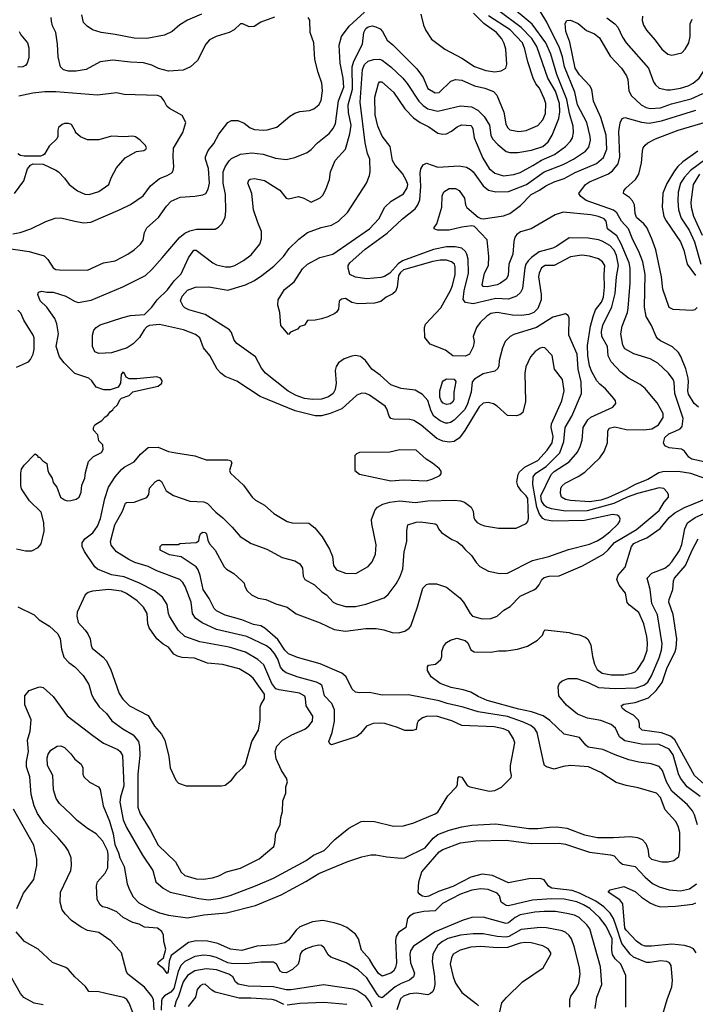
# Model space of a CAD drawing. Extents: x 997026 to 1115308, y 536381 to 619039.
# Tile 423 of 484: x 1080419 to 1085761, y 554958 to 562737. Entities that reach past the tile are written whole.
import ezdxf

# ---------------------------------------------------------------- set-up
doc = ezdxf.new("R2010")
doc.units = 0

msp = doc.modelspace()

# ---------------------------------------------------------------- linework, layer by layer
at = {"layer": '0CON20XD'}
for points in [[(1082268.8, 557958.8), (1082175, 557994.4), (1082045, 558033.5), (1081975, 558067.5), (1081956.4, 558086.4), (1081918.1, 558165), (1081870, 558235), (1081846.5, 558346.5), (1081830.2, 558390.2), (1081813.8, 558413.8), (1081695, 558494), (1081605, 558508.8), (1081530, 558545), (1081530, 558575), (1081545, 558590), (1081675, 558590), (1081685, 558597.5), (1081815, 558607.5), (1081835, 558620), (1081840, 558655), (1081850, 558675), (1081865, 558688), (1081885, 558686.2), (1081896, 558675), (1081905.9, 558625.9), (1081921.2, 558595), (1081965, 558546.7), (1082035, 558413.3), (1082053.3, 558395), (1082111.7, 558361.7), (1082176.7, 558305), (1082193.3, 558285), (1082200.7, 558259.3), (1082216.7, 558225), (1082252.3, 558192.3), (1082305, 558168), (1082365, 558155.6), (1082445, 558121.1), (1082534.6, 558094.6), (1082605, 558042.2), (1082795, 557972.7), (1082905, 557918.9), (1082995, 557905.4), (1083155, 557926.2), (1083237.6, 557927.6), (1083297.6, 557917.6), (1083365, 557895.6), (1083415, 557893.1), (1083463.4, 557906.6), (1083499.5, 557930.5), (1083513.2, 557946.8), (1083565, 558097.5), (1083606.7, 558245), (1083636, 558274), (1083655, 558281.2), (1083715, 558279.2), (1083794.5, 558254.5), (1083899.4, 558169.4), (1083928.9, 558135), (1083980.6, 558045), (1083999.2, 558025), (1084075, 558002.9), (1084145, 558006.5), (1084194, 558025), (1084248.1, 558071.9), (1084297.9, 558102.1), (1084375, 558183.1), (1084485, 558231.4), (1084504.5, 558245.5), (1084527.6, 558272.4), (1084548, 558315), (1084565, 558329.2), (1084605, 558340), (1084685, 558344), (1084868.9, 558421.1), (1085035, 558515.4), (1085071.8, 558548.2), (1085122.6, 558607.4), (1085295, 558708.2), (1085475, 558859.5), (1085514.4, 558925), (1085548, 558965), (1085548, 558985), (1085538, 559005), (1085513.2, 559033.2), (1085475, 559039.5), (1085305, 558994.8), (1085222.7, 558965), (1085116.4, 558915), (1084905, 558856.8), (1084735, 558855.2), (1084625, 558871.7), (1084585, 558886.4), (1084565, 558900.6), (1084545, 558935.4), (1084540.8, 558975), (1084621.2, 559145), (1084645, 559167.1), (1084763.5, 559245), (1084829.3, 559320.7), (1084851.8, 559365), (1084867.1, 559415), (1084874, 559516), (1084911.5, 559575), (1084935, 559596.2), (1085108.8, 559675), (1085133.8, 559705), (1085131.2, 559725), (1085116, 559745), (1085050.5, 559820.5), (1085005, 559857.8), (1084982.7, 559885), (1084942.9, 559955), (1084925, 560001.2), (1084910.4, 560085), (1084908.2, 560161.8), (1084932.2, 560315), (1084953.3, 560393.3), (1084973.2, 560445), (1085018.9, 560505), (1085035.2, 560544.8), (1085043.2, 560623.2), (1085039.7, 560725), (1085045.5, 560795), (1085026.9, 560825), (1084995, 560848.9), (1084925, 560868.2), (1084862.6, 560877.4), (1084775, 560863.5), (1084645, 560795.5), (1084575, 560795.4), (1084545, 560775.6), (1084526.9, 560735), (1084521.5, 560705), (1084542.9, 560565), (1084542.9, 560525), (1084516.5, 560455), (1084485.2, 560424.8), (1084445, 560409.1), (1084385, 560400.4), (1084315, 560401.8), (1084195, 560424.7), (1084144, 560416), (1084112.5, 560395), (1084058.8, 560345), (1084032, 560305), (1084004, 560235), (1084011.4, 560195), (1084005, 560152.5), (1083976.7, 560095), (1083945, 560080), (1083845, 560082.5), (1083785, 560126.2), (1083664.1, 560174.1), (1083623.8, 560225), (1083620, 560305), (1083627.7, 560332.3), (1083748.8, 560461.2), (1083825, 560597.1), (1083842, 560638), (1083862.9, 560725), (1083862.9, 560785), (1083856.2, 560805), (1083834.3, 560825), (1083795, 560837.8), (1083745, 560837.4), (1083685, 560827.5), (1083455, 560760), (1083429.2, 560740.8), (1083413.2, 560715), (1083402.8, 560625), (1083389.5, 560590.5), (1083369.5, 560570.5), (1083316.7, 560545), (1083275, 560510.4), (1083225, 560496.5), (1083093.4, 560493.4), (1083045, 560503.1), (1082995, 560533.8), (1082965, 560529.2), (1082945, 560512.5), (1082938.8, 560451.2), (1082925, 560426.7), (1082910, 560415), (1082855, 560389.2), (1082805, 560374.3), (1082755, 560363.8), (1082695, 560360), (1082670, 560325), (1082635, 560312.5), (1082615, 560292.5), (1082561.7, 560268.3), (1082545, 560250), (1082485, 560320), (1082476.2, 560425), (1082460.5, 560480.5), (1082464, 560525), (1082514.3, 560605), (1082588.6, 560665), (1082655, 560768.8), (1082695.6, 560804.4), (1082792.9, 560857.1), (1082895, 560884.5), (1083185.6, 561085), (1083258.9, 561165), (1083305.7, 561255), (1083356.2, 561303.8), (1083455, 561360.8), (1083482.4, 561407.6), (1083488.1, 561435), (1083476.7, 561465), (1083445, 561520.8), (1083388.1, 561588.1), (1083368.2, 561625), (1083349.4, 561735), (1083285, 561816), (1083250.4, 561895), (1083230.7, 561985), (1083226.1, 562123.9), (1083255, 562233.3), (1083265, 562246.2), (1083283.8, 562246.2), (1083375, 562165.7), (1083465, 562032.9), (1083531.7, 561961.7), (1083585, 561925.5), (1083655, 561890), (1083725, 561840.8), (1083765, 561833.8), (1083795, 561836), (1083833.2, 561856.8), (1083878, 561892), (1083913.1, 561906.9), (1083985, 561901.4), (1083995, 561893.8), (1084002.2, 561875), (1084012.3, 561805), (1084082.2, 561642.2), (1084130.7, 561560.7), (1084175, 561523.8), (1084245, 561504.6), (1084325, 561514.6), (1084375, 561528.9), (1084475.6, 561584.4), (1084545, 561626.7), (1084647.1, 561672.9), (1084734.5, 561735), (1084775, 561777.8), (1084790.8, 561805), (1084798.2, 561845), (1084796.6, 561895), (1084766.3, 561996.3), (1084746.2, 562106.2), (1084667, 562305), (1084619.1, 562465), (1084579.3, 562555), (1084472.3, 562702.3), (1084285, 562858.2)], [(1080395, 558556.2), (1080465, 558540), (1080515, 558542), (1080565, 558566.7), (1080590, 558595), (1080612.5, 558695), (1080610.8, 558765), (1080590, 558845), (1080496.2, 558935), (1080435, 559030), (1080427.3, 559057.3), (1080427.5, 559155), (1080434, 559185), (1080455, 559216.7), (1080541.7, 559308.3), (1080560, 559295), (1080561.7, 559281.7), (1080575, 559280), (1080601.7, 559251.7), (1080635, 559230), (1080643.3, 559175), (1080650, 559155), (1080677.5, 559115), (1080685, 559080), (1080713.6, 559043.6), (1080741.2, 558965), (1080773.4, 558943.4), (1080795, 558937.1), (1080825, 558938.1), (1080865, 558948.1), (1080889.2, 558965), (1080905.5, 559004.5), (1080911.7, 559058.3), (1080935.7, 559114.3), (1080940.5, 559159.5), (1080963.9, 559246.1), (1081003.9, 559286.1), (1081065, 559316.7), (1081079.3, 559340.7), (1081077, 559377), (1081045, 559410), (1081037, 559457), (1081002.5, 559495), (1081002.5, 559515), (1081013.3, 559535), (1081069.3, 559570.7), (1081095, 559600), (1081116.4, 559613.6), (1081135, 559640), (1081156.4, 559653.6), (1081160, 559665), (1081192.5, 559695), (1081212.5, 559735), (1081225, 559747.5), (1081285, 559767.5), (1081313.9, 559796.1), (1081335, 559803.3), (1081515, 559842.5), (1081542.5, 559865), (1081546.7, 559885), (1081532.5, 559905), (1081505, 559916), (1081345, 559898.9), (1081285, 559900), (1081262.5, 559912.5), (1081245, 559946.7), (1081235, 559953.3), (1081221.2, 559935), (1081216.2, 559865), (1081197.5, 559835), (1081135, 559812), (1081085, 559812.9), (1081024.5, 559834.5), (1080990, 559885), (1080966, 559905), (1080855, 559942.9), (1080770, 560025), (1080734, 560074), (1080708.2, 560155), (1080726.7, 560255), (1080714.1, 560334.1), (1080696.6, 560376.6), (1080635.4, 560465.4), (1080581.4, 560515), (1080563.3, 560565), (1080567.5, 560585), (1080595, 560591.2), (1080635, 560584), (1080685, 560584.3), (1080783.7, 560553.7), (1080852.4, 560512.4), (1080883, 560503), (1080985, 560520), (1081235, 560625.7), (1081413.7, 560716.3), (1081465.4, 560764.6), (1081545, 560855.8), (1081683.8, 561016.2), (1081725, 561050.8), (1081765, 561069.1), (1081817.4, 561082.6), (1081965, 561082.9), (1081992.4, 561097.6), (1082017.1, 561125), (1082043.1, 561175), (1082049.5, 561225), (1082047.7, 561355), (1082029.4, 561445), (1082029.3, 561535), (1082043.9, 561575), (1082075, 561622.2), (1082095, 561640.9), (1082165, 561673.9), (1082255, 561684.1), (1082344.7, 561674.7), (1082442.4, 561642.4), (1082525, 561632.5), (1082595, 561649.5), (1082691.4, 561688.6), (1082725, 561712.9), (1082775, 561764.3), (1082865, 561838.6), (1082895, 561874.3), (1082915.5, 561915.5), (1082941.3, 562095), (1082982.2, 562205), (1082976.2, 562276.2), (1082952.3, 562395), (1082945.5, 562535), (1082964.6, 562605.4), (1083024.5, 562685), (1083145, 562795.8)], [(1082435, 562757.1), (1082325, 562718.6), (1082272.3, 562682.3), (1082235, 562680.8), (1082185, 562703.8), (1082165, 562703.8), (1082115, 562656), (1082076.4, 562636.4), (1081972.5, 562605), (1081920.9, 562579.1), (1081892, 562545), (1081824.3, 562415.7), (1081770, 562365), (1081712.7, 562337.3), (1081595, 562331.5), (1081517.5, 562352.5), (1081465, 562378.1), (1081397.4, 562397.4), (1081295, 562401.1), (1081155, 562417.5), (1081055, 562403.1), (1080945, 562344.4), (1080865, 562329.5), (1080805, 562331.4), (1080765, 562340), (1080742, 562365), (1080722.5, 562445), (1080717.5, 562545), (1080704.4, 562635), (1080678.9, 562688.9), (1080670, 562725), (1080668.1, 562755)], [(1081858, 562782), (1081745, 562733.3), (1081684.6, 562695.4), (1081625, 562643.1), (1081565, 562614.4), (1081425, 562589.5), (1081325, 562592.3), (1081175, 562620.8), (1081062.5, 562635), (1080995, 562657.1), (1080952.5, 562685), (1080924.4, 562715), (1080910, 562775)], [(1083233.6, 558513.6), (1083237, 558587), (1083202.5, 558755), (1083200.5, 558789.5), (1083228.8, 558865), (1083248.8, 558885), (1083289.8, 558910.2), (1083345, 558925.5), (1083425.4, 558934.6), (1083545, 558921.5), (1083645, 558935.4), (1083855, 558940.5), (1083905, 558936.7), (1083935.4, 558925.4), (1083990, 558885), (1084006, 558855), (1084010, 558805), (1084018.8, 558785), (1084035.9, 558765.9), (1084065, 558748), (1084095, 558737.5), (1084205, 558720), (1084345, 558720), (1084425, 558756.2), (1084437.6, 558772.4), (1084443.1, 558796.9), (1084436.7, 558955), (1084425, 558976.2), (1084384.4, 559014.4), (1084357.9, 559055), (1084350.9, 559085), (1084361.2, 559145), (1084371.2, 559165), (1084416, 559204), (1084515.6, 559255), (1084588.5, 559335), (1084629.1, 559395), (1084637.5, 559445), (1084622.5, 559515), (1084624, 559545), (1084706.5, 559725), (1084723.3, 559805), (1084710, 559895), (1084647.1, 559975), (1084630, 560085), (1084570, 560145), (1084555, 560147.5), (1084535, 560140.8), (1084495.5, 560114.5), (1084457.6, 560072.4), (1084420, 559995), (1084413.1, 559945), (1084419.5, 559720.5), (1084396.7, 559635), (1084372.5, 559615), (1084345, 559606.2), (1084275, 559610), (1084193.8, 559685), (1084165, 559702.9), (1084123.4, 559713.4), (1084085, 559707.3), (1084052, 559678), (1083938.1, 559491.9), (1083895.9, 559434.1), (1083855, 559405.5), (1083815, 559399.2), (1083765, 559407.5), (1083717.8, 559427.8), (1083594.7, 559534.7), (1083535, 559571.8), (1083505, 559579.5), (1083375, 559580.5), (1083355, 559587.1), (1083341.1, 559605), (1083322.6, 559662.6), (1083308, 559685), (1083185, 559770), (1083155, 559784.4), (1083125, 559785.6), (1083085, 559771.9), (1082966.5, 559663.5), (1082874.7, 559625.3), (1082805, 559608), (1082755, 559608), (1082597.3, 559647.3), (1082319.6, 559759.6), (1082135, 559881.9), (1082045, 559918.9), (1082008.6, 559945), (1081980, 559975), (1081923.1, 560083.1), (1081872.7, 560145), (1081843.7, 560223.7), (1081810.5, 560250.5), (1081715, 560287.9), (1081525, 560330), (1081445, 560321.2), (1081425, 560311.2), (1081404.3, 560285.7), (1081366, 560225), (1081316, 560175), (1081270, 560145), (1081145, 560104.4), (1081045, 560100), (1081012.3, 560112.3), (1080996.2, 560155), (1080996.2, 560245), (1081006.7, 560285), (1081023.3, 560305), (1081055, 560326), (1081235, 560385.6), (1081295, 560399.2), (1081405, 560407.5), (1081464, 560465), (1081506.3, 560523.7), (1081586.9, 560603.1), (1081642.1, 560675), (1081695, 560729.4), (1081754.7, 560855.3), (1081795, 560917.1), (1081815, 560915.7), (1081946, 560816), (1081975, 560799.5), (1082045.5, 560784.5), (1082085, 560783.6), (1082121.2, 560795), (1082189.2, 560835), (1082249.5, 560880.5), (1082318.6, 560965), (1082331.4, 561005), (1082332.5, 561065), (1082301.4, 561135), (1082268.6, 561235), (1082256, 561365), (1082224, 561445), (1082231.7, 561468.3), (1082241.7, 561478.3), (1082275, 561483.8), (1082355, 561467.1), (1082475, 561391.4), (1082525, 561326), (1082545, 561322.5), (1082625, 561341.2), (1082665, 561328), (1082725, 561296.7), (1082795, 561328.8), (1082815, 561350), (1082839.2, 561395), (1082867.8, 561475), (1082876.5, 561535), (1082913.3, 561625), (1082995.6, 561715), (1083030.4, 561835), (1083038.9, 561905), (1083018.1, 562005), (1083016.3, 562065), (1083050.5, 562189.5), (1083049, 562365), (1083061.6, 562408.4), (1083130.9, 562545), (1083139.1, 562635), (1083155, 562666.4), (1083175, 562681.8), (1083205, 562687.5), (1083235, 562681.8), (1083270.6, 562665), (1083288.2, 562645), (1083324.6, 562574.6), (1083368.5, 562538.5), (1083559.1, 562349.1), (1083609.5, 562279.5), (1083645, 562192.5), (1083705, 562160.6), (1083737, 562163), (1083828.3, 562251.7), (1083865, 562265.6), (1083915, 562260), (1084014.3, 562215.7), (1084096.7, 562195), (1084165, 562169.2), (1084191.3, 562141.3), (1084246.9, 562006.9), (1084263.2, 561915), (1084275, 561885.8), (1084295, 561867.8), (1084365, 561854.4), (1084425, 561861.9), (1084515, 561900.8), (1084555, 561946.2), (1084575.5, 561995), (1084578.5, 562075), (1084567.3, 562115), (1084528.2, 562195), (1084501.1, 562231.1), (1084479.6, 562275), (1084438.2, 562405), (1084414.1, 562505), (1084393.6, 562555), (1084298, 562658), (1084125, 562769)], [(1084085, 559940), (1084015, 559897.3), (1083996, 559875), (1083988.6, 559795), (1083957.7, 559695), (1083935.8, 559654.1), (1083855, 559573.2), (1083825, 559553.8), (1083805, 559548.5), (1083785, 559550.4), (1083745, 559567.3), (1083693.2, 559605), (1083673, 559643), (1083645, 559729.5), (1083605, 559775.4), (1083545, 559809.4), (1083434.3, 559824.3), (1083355, 559851.2), (1083269.2, 559929.2), (1083204, 559975), (1083153.3, 560045), (1083115, 560076.2), (1083075, 560083.8), (1083045, 560080), (1082985, 560057.5), (1082938.8, 560025), (1082922.4, 559997.6), (1082914.4, 559965), (1082920.4, 559865), (1082913.8, 559815), (1082898.2, 559785), (1082861.5, 559758.5), (1082805, 559739.4), (1082735, 559737.1), (1082671.2, 559745), (1082605, 559766.8), (1082543.2, 559803.2), (1082361.9, 559945), (1082330.6, 559985), (1082283.6, 560073.6), (1082135, 560179.2), (1082116.2, 560206.2), (1082094.5, 560265), (1082077.8, 560287.8), (1081885, 560408.6), (1081755.6, 560445.6), (1081725, 560460), (1081712.6, 560472.6), (1081690, 560515), (1081705, 560552.5), (1081745, 560599.4), (1081810, 560625), (1081915, 560625.6), (1082065, 560600), (1082205, 560642.2), (1082275, 560676.9), (1082335, 560715.6), (1082429.1, 560790.9), (1082505, 560865.7), (1082549.5, 560930.5), (1082627.6, 561002.4), (1082695.8, 561055), (1082803.4, 561096.6), (1082885, 561113.5), (1082940, 561145), (1083010, 561215), (1083160.6, 561445), (1083184.4, 561505), (1083189.5, 561535), (1083187.3, 561635), (1083169.3, 561679.3), (1083150.3, 561765), (1083112.2, 562085), (1083129, 562345), (1083145, 562382.9), (1083175, 562409.7), (1083217.1, 562422.9), (1083265, 562424.6), (1083285, 562416.2), (1083353.5, 562363.5), (1083449.6, 562275), (1083483.6, 562233.6), (1083574.5, 562094.5), (1083609, 562059), (1083645, 562034.1), (1083725, 562014.7), (1083905, 562057.3), (1083992.2, 562047.8), (1084042.5, 562022.5), (1084091.7, 561971.7), (1084133.2, 561905), (1084144.6, 561825), (1084157.7, 561795), (1084200.4, 561750.4), (1084266.5, 561696.5), (1084295, 561688.5), (1084357.6, 561687.6), (1084466.3, 561706.3), (1084555, 561736.1), (1084596.6, 561773.4), (1084628.4, 561825), (1084682.3, 561957.7), (1084689.6, 562010.4), (1084688.5, 562075), (1084655, 562173.2), (1084594.8, 562275), (1084507.7, 562525), (1084469.1, 562589.1), (1084383.1, 562675), (1084206.4, 562806.4)], [(1085845, 559109.6), (1085725, 559150.7), (1085625, 559168.1), (1085505, 559165.7), (1085471.9, 559158.1), (1085384.9, 559105.1), (1085285, 559065.2), (1085215, 559025.9), (1085070.4, 558959.6), (1085015, 558939.9), (1084925, 558928.4), (1084775, 558937.4), (1084735, 558947.3), (1084704.4, 558965), (1084694.4, 558995), (1084696.9, 559035), (1084708.6, 559055), (1084731.4, 559075), (1084835, 559127.5), (1084886.6, 559163.4), (1085005.6, 559275), (1085039.5, 559325), (1085065.5, 559395), (1085068.6, 559485), (1085081.1, 559508.9), (1085125, 559520.4), (1085215, 559498.2), (1085355, 559496.2), (1085416.2, 559505), (1085470.8, 559535), (1085507.1, 559595), (1085507.5, 559625), (1085459.8, 559709.8), (1085402.5, 559777.5), (1085363.3, 559823.3), (1085325.7, 559855), (1085232.5, 559905), (1085171.9, 559951.9), (1085094.7, 560034.7), (1085071.7, 560081.7), (1085066.2, 560155), (1085020.9, 560235), (1085018.2, 560275), (1085029.1, 560325), (1085100.9, 560469.1), (1085128.4, 560575), (1085138.9, 560705), (1085154.8, 560795), (1085138.1, 560875), (1085119, 560915), (1085085, 560952.8), (1085025, 560987.1), (1084995, 560998.2), (1084915, 561010.6), (1084765, 561014.4), (1084667.5, 560947.5), (1084635, 560931.4), (1084527, 560903), (1084465, 560857.3), (1084439.2, 560830.8), (1084422.4, 560805), (1084413.8, 560776.2), (1084395.3, 560614.7), (1084378.7, 560581.3), (1084347.9, 560552.1), (1084285, 560529.7), (1084185, 560534.3), (1084005, 560491.1), (1083945, 560503.2), (1083925.4, 560525.4), (1083932.9, 560595), (1083968.1, 560735), (1083964.3, 560844.3), (1083955.9, 560885), (1083945.2, 560905.2), (1083915, 560930.9), (1083863.2, 560943.2), (1083795, 560943.3), (1083692.2, 560922.2), (1083445, 560833.3), (1083411.6, 560808.4), (1083345, 560734.7), (1083305, 560709.2), (1083275, 560699.3), (1083165, 560689.8), (1083075, 560702), (1083030.6, 560725), (1083015.6, 560775), (1083016.5, 560795), (1083029.5, 560815), (1083150.4, 560925), (1083325, 561050.7), (1083445.7, 561164.3), (1083545, 561241.8), (1083566.3, 561273.7), (1083582.2, 561315), (1083590.6, 561419.4), (1083586.3, 561523.6), (1083591.6, 561558.4), (1083608.6, 561591.4), (1083635, 561602.5), (1083725, 561572.4), (1083895, 561582.2), (1083951.1, 561571.1), (1083984.2, 561554.2), (1084005, 561535.4), (1084083.6, 561423.6), (1084125, 561391.5), (1084185, 561376), (1084285, 561380), (1084426.4, 561435), (1084565, 561535.8), (1084715, 561593.8), (1084798.9, 561635), (1084892.8, 561697.2), (1084919.7, 561730.3), (1084931.1, 561785), (1084930.7, 561815), (1084902.1, 561925), (1084830.5, 562065), (1084808.6, 562165), (1084728, 562365), (1084710.4, 562445), (1084686.5, 562515), (1084587.7, 562717.7), (1084534.6, 562805)], [(1083591.9, 562781.9), (1083613.3, 562693.3), (1083630.7, 562650.7), (1083674.4, 562584.4), (1083782, 562505), (1083915, 562433.1), (1084015, 562366.8), (1084105, 562335.9), (1084175, 562325.8), (1084227.4, 562332.6), (1084262.2, 562355), (1084271.2, 562385), (1084262.7, 562505), (1084250.4, 562550.4), (1084230.4, 562585), (1084188.2, 562635), (1084088.1, 562708.1), (1084008.3, 562788.3)], [(1085343.9, 562763.9), (1085341.2, 562731.2), (1085352, 562695), (1085375, 562653.3), (1085444.2, 562575), (1085496, 562505), (1085545, 562464.3), (1085575, 562455.8), (1085653.5, 562476.5), (1085680.6, 562505), (1085708.8, 562555), (1085719.5, 562605), (1085721.5, 562705), (1085735, 562742)], [(1080315, 560933.1), (1080495, 560906.5), (1080612.4, 560872.4), (1080641.9, 560841.9), (1080685, 560775.6), (1080705, 560764.5), (1080735, 560760.5), (1080955, 560759.2), (1081083.3, 560815), (1081175, 560832.9), (1081275, 560884.2), (1081325, 560918), (1081374.3, 560965), (1081395.5, 560994.5), (1081405.8, 561055), (1081425, 561094), (1081518.1, 561175), (1081580, 561265), (1081616.2, 561303.8), (1081687.5, 561335), (1081805, 561342.2), (1081867.8, 561352.2), (1081890.6, 561365), (1081910.6, 561399.4), (1081919.4, 561445), (1081911.8, 561561.8), (1081887.5, 561635), (1081888, 561655), (1081908.8, 561705), (1081955, 561758.8), (1081995, 561834), (1082065, 561926), (1082095, 561940), (1082145, 561940), (1082195, 561919.2), (1082242.6, 561882.6), (1082275, 561870), (1082345.8, 561864.2), (1082375, 561868), (1082451.2, 561888.8), (1082554.4, 561975.6), (1082595, 561998), (1082635, 562011.4), (1082711.2, 562018.8), (1082745, 562032), (1082784, 562065), (1082802.4, 562097.6), (1082812.9, 562175), (1082808.1, 562235), (1082778.8, 562318.8), (1082753.6, 562423.6), (1082744.4, 562555), (1082715.8, 562635), (1082713, 562733), (1082700, 562755)], [(1084128.9, 560865), (1084115, 560997.5), (1084015, 561103.3), (1083995, 561108.8), (1083915, 561098), (1083815, 561074.5), (1083723, 561073), (1083697.5, 561085), (1083697.5, 561095), (1083717.5, 561125), (1083756.7, 561255), (1083760, 561345), (1083774.1, 561375.9), (1083815, 561403.3), (1083865, 561403.3), (1083895, 561386.7), (1083935, 561327.5), (1083944, 561275), (1083955, 561253.3), (1084045, 561178), (1084065, 561166.2), (1084085, 561163.3), (1084245, 561188.6), (1084295, 561205.8), (1084379.5, 561270.5), (1084462.2, 561355), (1084530.3, 561389.7), (1084580, 561425), (1084646, 561455), (1084725, 561482.7), (1084810.3, 561529.7), (1084979.5, 561600.5), (1085035, 561647.8), (1085062.8, 561715), (1085056.1, 561823.9), (1085013.8, 561965), (1084955.7, 562094.3), (1084943.5, 562185), (1084926.5, 562215), (1084845, 562300.5), (1084810.2, 562355), (1084769.1, 562559.1), (1084737.3, 562645), (1084733, 562707), (1084745, 562730), (1084775, 562734), (1084835, 562706.9), (1084901.2, 562651.2), (1084965, 562624.3), (1085002.5, 562595), (1085088.8, 562448.8), (1085178.1, 562355), (1085216.9, 562295), (1085227.8, 562265), (1085236.3, 562176.3), (1085256.2, 562136.2), (1085333.1, 562065), (1085373.1, 562043.1), (1085404.7, 562034.7), (1085485, 562041.8), (1085572.1, 562072.1), (1085727.1, 562112.9), (1085820.5, 562155)], [(1085061.1, 562751.1), (1085125.3, 562705.3), (1085147.2, 562677.2), (1085185, 562600), (1085214.5, 562555), (1085391.5, 562355), (1085431.2, 562245), (1085445, 562221.4), (1085475, 562197.3), (1085535, 562184.1), (1085565, 562182.8), (1085643.7, 562196.3), (1085705, 562215.3), (1085743.3, 562235), (1085792.7, 562275), (1085850.4, 562365), (1085857.3, 562465), (1085889.1, 562560.9), (1085914.7, 562595.2), (1086001.3, 562678.7), (1086049.8, 562720.2), (1086074.4, 562755)], [(1080415.7, 562645), (1080427.6, 562617.6), (1080482, 562555), (1080492.9, 562515), (1080491.4, 562435), (1080478, 562395), (1080465, 562376.2), (1080445, 562364), (1080405, 562362.5)], [(1080365, 561046.2), (1080424.3, 561055.7), (1080508, 561085), (1080627.4, 561142.6), (1080700.9, 561169.1), (1080745, 561172.9), (1080854.5, 561144.5), (1080925, 561133.3), (1080982, 561138), (1081215, 561237.8), (1081295, 561278.1), (1081395, 561345.7), (1081454.5, 561425.5), (1081525, 561482), (1081585, 561505.6), (1081621.7, 561528.3), (1081633.2, 561546.8), (1081639.4, 561575), (1081632.1, 561655), (1081636.7, 561723.3), (1081708.1, 561845), (1081734, 561925), (1081705, 561981.2), (1081604.5, 562034.5), (1081582.9, 562055), (1081562.2, 562095), (1081537, 562127), (1081508.9, 562138.9), (1081245, 562147.1), (1081185, 562158.6), (1081035, 562141.5), (1080705, 562166.8), (1080617.8, 562167.8), (1080522.6, 562157.4), (1080413.2, 562133.2)], [(1085786.1, 559676.1), (1085753.1, 559705), (1085707.4, 559777.4), (1085702.2, 559805), (1085708, 559875), (1085703.8, 559903.9), (1085685, 559980), (1085647.1, 560077.1), (1085626.9, 560106.9), (1085581.7, 560151.7), (1085485, 560199.2), (1085464.5, 560215), (1085450.7, 560235), (1085415, 560320.8), (1085373.4, 560393.4), (1085360, 560465), (1085364.2, 560725), (1085347.1, 560825), (1085315.2, 560905.2), (1085267.1, 560997.1), (1085233.9, 561085), (1085178.6, 561145), (1085141.4, 561211.4), (1085115, 561231.7), (1084899.4, 561309.4), (1084855, 561339.4), (1084841.1, 561365), (1084893.1, 561435), (1084924.8, 561455.2), (1085075, 561518.9), (1085105, 561542.7), (1085150.8, 561599.2), (1085165.3, 561655), (1085156.6, 561853.4), (1085167.1, 561922.9), (1085183.3, 561956.7), (1085205, 561965.6), (1085336.6, 561926.6), (1085395, 561920.3), (1085495, 561938.4), (1085765, 562022.3)], [(1080378.6, 561365), (1080452, 561465), (1080481.2, 561558.8), (1080505, 561587.5), (1080525, 561597.5), (1080605, 561596.7), (1080705, 561548), (1080725.6, 561535.6), (1080775, 561486.2), (1080810, 561435), (1080876.2, 561385), (1080935, 561358.6), (1080970, 561355), (1081045, 561378.6), (1081124.2, 561435), (1081143.2, 561486.8), (1081184.4, 561565.6), (1081253.3, 561645), (1081344.1, 561695.9), (1081400, 561705), (1081416.7, 561715), (1081423.3, 561725), (1081415, 561742.5), (1081372.5, 561785), (1081335, 561811.2), (1081315, 561818), (1081245, 561812.5), (1081145, 561816.7), (1081045, 561787.1), (1080955, 561787.5), (1080900.6, 561810.6), (1080860, 561845), (1080860, 561855), (1080829.3, 561909.3), (1080805, 561916.7), (1080775, 561916.7), (1080755, 561910), (1080727.5, 561885), (1080720, 561865), (1080720, 561815), (1080713.6, 561796.4), (1080651.9, 561738.1), (1080615.6, 561674.4), (1080605, 561666.2), (1080585, 561658.8), (1080455, 561658.8), (1080425, 561663.8), (1080405, 561677.5)], [(1085775.9, 560464.1), (1085756.1, 560443.9), (1085735, 560440), (1085585, 560446.2), (1085555, 560463.3), (1085505, 560607.5), (1085494.6, 560704.6), (1085447.7, 560917.7), (1085417.8, 561005), (1085376.5, 561096.5), (1085354.5, 561124.5), (1085295.8, 561175), (1085285.7, 561205), (1085281.4, 561275), (1085265.7, 561305), (1085241.1, 561331.1), (1085192, 561365), (1085196, 561385), (1085211.2, 561405), (1085287.5, 561475), (1085315, 561516.2), (1085335.4, 561605), (1085342.6, 561697.4), (1085350, 561725), (1085363.8, 561746.2), (1085385, 561764.3), (1085445, 561796.7), (1085625, 561864.5), (1085850.2, 561929.8)], [(1085781.9, 561698.1), (1085663.5, 561615), (1085622.4, 561577.6), (1085596, 561544), (1085537, 561443), (1085503.8, 561366.2), (1085500, 561255), (1085512.6, 561182.6), (1085529.3, 561149.3), (1085645, 560982.5), (1085671.1, 560915), (1085695.3, 560805.3), (1085762.5, 560715)], [(1085845, 561634.4), (1085723.5, 561546.5), (1085675, 561493.2), (1085644.8, 561445), (1085625.7, 561375), (1085622.2, 561305), (1085628.4, 561235), (1085648.2, 561168.2), (1085713, 561075), (1085755, 560983.1), (1085804, 560805)], [(1085793.7, 561516.3), (1085742.8, 561435), (1085726.9, 561295), (1085727.9, 561255), (1085745.7, 561185), (1085814, 561035)], [(1085867.5, 559235), (1085734.8, 559264.8), (1085710.6, 559280.6), (1085675, 559328.5), (1085652.5, 559345), (1085553.9, 559353.9), (1085521.1, 559371.1), (1085509.1, 559395), (1085520.9, 559435), (1085552.3, 559465), (1085602.6, 559487.4), (1085640, 559505), (1085657.8, 559522.2), (1085663.8, 559585), (1085598.6, 559785), (1085593.7, 559873.7), (1085585.6, 559895), (1085548.1, 559945), (1085465, 560023.1), (1085405, 560056.5), (1085275, 560098.1), (1085205, 560137.5), (1085186.8, 560165), (1085172.7, 560255), (1085183.8, 560315), (1085224.7, 560425), (1085231.2, 560458.8), (1085245.8, 560655), (1085245.8, 560775), (1085238.8, 560815), (1085175, 560967.5), (1085139.4, 561029.4), (1085065.6, 561085), (1085057.5, 561145), (1085041.4, 561165), (1084995, 561182.9), (1084935, 561194.7), (1084715, 561217.5), (1084653.8, 561196.2), (1084463.8, 561085), (1084378, 561062), (1084349.1, 561040.9), (1084335, 561018.8), (1084325.3, 560984.7), (1084318.2, 560885), (1084287.9, 560805), (1084280.5, 560715), (1084265, 560687.5), (1084222, 560655), (1084195, 560642.7), (1084115.6, 560625.6), (1084085, 560630), (1084075, 560642.5), (1084094.5, 560735), (1084125.6, 560795), (1084128.9, 560865)], [(1080395, 559992.5), (1080488.8, 560035), (1080505, 560053.3), (1080525.8, 560095), (1080532.9, 560135), (1080532.7, 560222.7), (1080527.1, 560245), (1080452.2, 560362.2), (1080427.4, 560417.4), (1080405, 560441.1)], [(1081483.6, 554915), (1081477.5, 554995), (1081462.9, 555025), (1081405, 555094.5), (1081274.3, 555195), (1081264.4, 555215), (1081225.6, 555365), (1081139.8, 555459.8), (1081046.2, 555525), (1080955, 555542.2), (1080906.1, 555566.1), (1080830.4, 555620.4), (1080780.6, 555670.6), (1080755.7, 555705), (1080740, 555765), (1080742.5, 555845), (1080823.5, 556015), (1080830, 556055), (1080827.8, 556115), (1080803, 556173), (1080780.6, 556205), (1080725, 556271.9), (1080612.5, 556387.5), (1080560.8, 556465), (1080534.4, 556525.6), (1080511.3, 556615), (1080499.1, 556755), (1080472.5, 556835), (1080473.3, 556875), (1080488.5, 556955), (1080481.4, 557045), (1080503.1, 557115), (1080511.4, 557205), (1080460, 557325), (1080460, 557395), (1080495, 557437.5), (1080567.3, 557462.7), (1080585, 557465.7), (1080605, 557460), (1080685, 557389.2), (1080795, 557237.8), (1080998.3, 557081.7), (1081081.7, 557021.7), (1081195, 556971.1), (1081215, 556954.2), (1081232.2, 556925), (1081243.1, 556685), (1081216.7, 556593.3), (1081211.7, 556555), (1081238.4, 556415), (1081263.3, 556355), (1081391.2, 556135), (1081473.3, 556015), (1081495.6, 555925), (1081552.9, 555875), (1081608, 555845), (1081836.9, 555793.1), (1081913, 555783), (1082005, 555795.3), (1082082.3, 555817.7), (1082285, 555893.6), (1082425.8, 555954.2), (1082685, 556094.5), (1082743.7, 556136.4), (1082825.7, 556174.3), (1082910.6, 556259.4), (1083020.9, 556349.1), (1083118.3, 556401.7), (1083135, 556406.2), (1083225, 556402), (1083375, 556364.4), (1083455, 556368.6), (1083535, 556392.9), (1083705, 556462.9), (1083725, 556476), (1083804.2, 556605.8), (1083872.5, 556675), (1083880, 556695), (1083882.5, 556745), (1083895, 556757.5), (1083915, 556752.5), (1083957.7, 556687.7), (1083977.5, 556675), (1084135, 556642.5), (1084175, 556648), (1084227.5, 556672.5), (1084305, 556750), (1084308.8, 556765), (1084300, 556805), (1084300.8, 556845), (1084332.9, 557025), (1084322.9, 557055), (1084287.1, 557115), (1084245, 557134.6), (1084170.8, 557150.8), (1083915, 557161.5), (1083835, 557196.4), (1083715, 557235.5), (1083635, 557232.9), (1083605, 557220.8), (1083570, 557195), (1083560.7, 557179.3), (1083555, 557130), (1083525, 557120), (1083465, 557120), (1083405.6, 557145.6), (1083305.5, 557175.5), (1083265, 557179.5), (1083214.5, 557175.5), (1083160.8, 557155), (1083112.8, 557097.2), (1083085, 557074.5), (1082885, 557007.5), (1082872.5, 557015), (1082863.8, 557035), (1082889.2, 557105), (1082909.2, 557195), (1082909.2, 557285), (1082887.8, 557335), (1082828.5, 557395), (1082810, 557475), (1082791.2, 557491.2), (1082765, 557502.1), (1082621.5, 557541.5), (1082527.2, 557577.2), (1082505, 557593.3), (1082482.4, 557622.4), (1082460.3, 557685), (1082435, 557730.4), (1082405.4, 557765), (1082371.1, 557791.1), (1082215.2, 557865.2), (1081975, 557919.2), (1081863.2, 557973.2), (1081809.3, 558009.3), (1081785.4, 558045), (1081774.7, 558135), (1081728.2, 558258.2), (1081710.4, 558290.4), (1081685, 558313.6), (1081503.1, 558383.1), (1081435, 558417.6), (1081328.6, 558448.6), (1081281.9, 558471.9), (1081183.6, 558533.6), (1081143.1, 558585), (1081138.5, 558615), (1081172.2, 558745), (1081232.5, 558855), (1081255, 558917.5), (1081265, 558922.5), (1081325, 558924), (1081425, 558961.2), (1081440, 558985), (1081446.7, 559035), (1081490, 559085), (1081515, 559098.6), (1081525, 559099.2), (1081539.5, 559089.5), (1081578.8, 559015), (1081635, 558977.1), (1081765, 558934.4), (1081875, 558928.5), (1081905, 558915.6), (1081971.4, 558845), (1082025, 558801.9), (1082098.5, 558728.5), (1082163.5, 558653.5), (1082250.7, 558599.3), (1082373, 558553), (1082495, 558488.6), (1082595, 558460.8), (1082635, 558438), (1082656, 558405), (1082660.8, 558340.8), (1082674, 558315), (1082751.1, 558271.1), (1082807.6, 558217.6), (1082845, 558192), (1082898, 558135), (1082925, 558121.1), (1082995, 558102.2), (1083075, 558101.1), (1083155, 558119.4), (1083300.3, 558169.7), (1083334, 558195), (1083395, 558278.8), (1083426.2, 558333.8), (1083447.5, 558395), (1083457.9, 558532.1), (1083480, 558615), (1083480.7, 558700.7), (1083487.5, 558745), (1083553.4, 558766.6), (1083588.7, 558768.7), (1083703.9, 558753.9), (1083717.5, 558745), (1083730, 558715), (1083755, 558686.7), (1083835, 558631.4), (1083875, 558614.2), (1083912, 558585), (1083940.2, 558550.2), (1083992, 558505), (1084028.3, 558448.3), (1084057, 558417), (1084125, 558380), (1084215, 558362.5), (1084275, 558364.3), (1084475, 558464.6), (1084604, 558495), (1084757.9, 558552.1), (1084925, 558592.8), (1084985, 558618.5), (1085025, 558643.3), (1085085, 558689.6), (1085152.1, 558755), (1085163.5, 558775), (1085166.7, 558796.7), (1085156, 558815), (1085142.9, 558822.9), (1085105, 558826.6), (1084885, 558780.5), (1084635, 558775.3), (1084575, 558784.7), (1084555, 558795.9), (1084529.4, 558829.4), (1084509.2, 558885), (1084475.9, 559065), (1084479.7, 559125), (1084500.4, 559155), (1084583, 559207), (1084690.9, 559315), (1084722.2, 559405), (1084732.6, 559515), (1084785, 559603.5), (1084861.1, 559785), (1084858.9, 559875), (1084835.8, 559975), (1084826.9, 560095), (1084761.2, 560245), (1084762.9, 560382.9), (1084755, 560400), (1084735, 560413.8), (1084635, 560388.2), (1084505, 560306.6), (1084325, 560248.9), (1084298, 560235), (1084258, 560195), (1084235.6, 560144.4), (1084211.5, 560045), (1084207.9, 560002.1), (1084199.1, 559980.9), (1084175, 559961.5), (1084085, 559940)], [(1083795, 559697.1), (1083766.8, 559706.8), (1083750.8, 559725), (1083742.5, 559755), (1083742, 559805), (1083762.5, 559875), (1083767.5, 559885), (1083795, 559898.8), (1083855, 559896.2), (1083868.3, 559878.3), (1083852.5, 559795), (1083850.8, 559735), (1083842, 559715), (1083825, 559702.9), (1083795, 559697.1)], [(1080405, 558098.8), (1080535, 558033.8), (1080573.3, 557995), (1080655, 557946.7), (1080721.2, 557885), (1080740, 557845), (1080750, 557765), (1080769.7, 557699.7), (1080807.6, 557657.6), (1080856, 557625), (1080922, 557555), (1080967.1, 557485), (1080987.8, 557407.8), (1081003.1, 557375), (1081048.9, 557308.9), (1081105.6, 557255), (1081148.8, 557198.8), (1081234.7, 557134.7), (1081317.2, 557087.2), (1081359.6, 557035), (1081367.7, 556995), (1081368.5, 556925), (1081352.9, 556775), (1081352.5, 556515), (1081372.4, 556462.4), (1081455, 556330), (1081514.4, 556215), (1081652.4, 556082.4), (1081695, 556000.8), (1081725, 555974.4), (1081815, 555949.4), (1081873, 555947), (1081943.2, 555956.8), (1081995, 555973.1), (1082055, 556005.6), (1082165, 556032.9), (1082313.4, 556106.6), (1082428.8, 556205), (1082438, 556235), (1082445, 556310), (1082478.8, 556375), (1082483.8, 556435), (1082497.7, 556482.3), (1082501.2, 556565), (1082523.3, 556625), (1082523.8, 556675), (1082536, 556715), (1082528, 556745), (1082490.6, 556805), (1082446.3, 556896.3), (1082438.9, 556955), (1082453.3, 556996.7), (1082498.6, 557045), (1082572.3, 557087.7), (1082675, 557132.5), (1082705, 557158.6), (1082733.3, 557195), (1082736.7, 557235), (1082685.6, 557315), (1082680, 557375), (1082672.9, 557392.9), (1082631.2, 557415), (1082471.3, 557441.3), (1082445, 557450.8), (1082413.3, 557493.3), (1082348.9, 557638.9), (1082303, 557683), (1082205, 557741.2), (1082075, 557780.7), (1081845, 557822.9), (1081725, 557864.4), (1081673.5, 557915), (1081604.1, 558024.1), (1081595.5, 558045), (1081585.5, 558115.5), (1081548.6, 558175), (1081486, 558226), (1081368, 558285), (1081245, 558336.1), (1081145, 558350.6), (1081035.8, 558395), (1081014.4, 558415), (1080930.8, 558535), (1080914.4, 558575), (1080912.9, 558605), (1080934.6, 558635.4), (1080997.9, 558682.1), (1081035.3, 558734.7), (1081058.2, 558795), (1081093.8, 558955), (1081122.5, 559045), (1081173.5, 559125), (1081225, 559182.5), (1081245, 559200.5), (1081324, 559245), (1081375, 559303.8), (1081435, 559356), (1081515, 559359.2), (1081595, 559325.8), (1081655, 559315.7), (1081805, 559292.5), (1081895, 559260), (1082065, 559260), (1082085, 559253.3), (1082096.2, 559235), (1082077.5, 559175), (1082087.5, 559155), (1082189.7, 559059.7), (1082258.8, 558965), (1082285, 558940), (1082355, 558902), (1082428.8, 558835), (1082533.2, 558773.2), (1082575, 558762.5), (1082705, 558758.8), (1082752.7, 558722.7), (1082811.7, 558651.7), (1082869.4, 558555), (1082891.4, 558495), (1082899.4, 558425), (1082925, 558391.9), (1082995, 558363.1), (1083077.4, 558362.6), (1083175, 558416), (1083205.5, 558454.5), (1083233.6, 558513.6)], [(1083635, 559094.4), (1083685, 559108.6), (1083740, 559135), (1083750.5, 559149.5), (1083750.5, 559170.5), (1083735, 559191.2), (1083684.1, 559234.1), (1083634.4, 559264.4), (1083555, 559336), (1083425, 559340), (1083345, 559320), (1083105, 559317.5), (1083081.7, 559308.3), (1083070, 559295), (1083070, 559175), (1083105, 559146.7), (1083355, 559094.4), (1083455, 559100.5), (1083635, 559094.4)], [(1085779.1, 556375), (1085753.8, 556455), (1085737.6, 556487.6), (1085698.2, 556535), (1085575, 556642.1), (1085534.5, 556714.5), (1085501.8, 556805), (1085475, 556837.8), (1085413.2, 556856.8), (1085315, 556870.9), (1085235, 556890.5), (1085128.1, 556928.1), (1085030.7, 556970.7), (1084915, 556990.8), (1084894.7, 557004.8), (1084845, 557066.2), (1084723.3, 557093.3), (1084611.3, 557201.3), (1084558, 557238), (1084465, 557268.8), (1084365, 557289.5), (1084115, 557357.2), (1084045, 557390.4), (1083985, 557424.7), (1083925, 557443.4), (1083831.9, 557461.9), (1083745, 557492.9), (1083673.8, 557545), (1083643.3, 557595), (1083642.5, 557625), (1083651.7, 557638.3), (1083705.9, 557644.1), (1083748.8, 557681.2), (1083756.2, 557705), (1083756.2, 557745), (1083771.2, 557785), (1083794.3, 557815.7), (1083825.8, 557834.2), (1083875, 557851.4), (1083942.6, 557832.6), (1083962.8, 557812.8), (1083985, 557759.2), (1084012.2, 557742.2), (1084145, 557741.1), (1084205, 557751.9), (1084265, 557751.1), (1084355, 557762.9), (1084435, 557788.6), (1084513.8, 557835), (1084552.5, 557875), (1084565, 557910), (1084575, 557916.7), (1084765, 557896), (1084795, 557884), (1084845, 557876.2), (1084895.9, 557855.9), (1084915, 557840), (1084934.3, 557795), (1084947.1, 557705), (1084964.6, 557645), (1084985, 557603.5), (1085024, 557575), (1085095, 557562), (1085195, 557561.8), (1085256.6, 557573.4), (1085284.2, 557585), (1085305, 557602.9), (1085355, 557680), (1085380.8, 557755), (1085383.8, 557815), (1085378.5, 557865), (1085354.6, 557965), (1085314.2, 558054.2), (1085241.1, 558111.1), (1085223, 558133), (1085208.1, 558205), (1085158.5, 558268.5), (1085140.7, 558315), (1085151.5, 558348.5), (1085207.1, 558412.9), (1085255.4, 558575), (1085275, 558599.3), (1085318.6, 558618.6), (1085377.2, 558642.8), (1085483.2, 558716.8), (1085555.2, 558804.8), (1085600.3, 558839.7), (1085675, 558881.9), (1085876.9, 558965)], [(1085799, 556599), (1085695.4, 556675), (1085644, 556744), (1085628.1, 556778.1), (1085585, 556929.5), (1085555, 556974.7), (1085475, 557009.4), (1085335, 557012.2), (1085205, 557040), (1085161.2, 557071.2), (1085128.7, 557138.7), (1085095, 557168.4), (1085015, 557201.3), (1084909.2, 557219.2), (1084829.8, 557249.8), (1084742, 557322), (1084681.2, 557395), (1084676.2, 557465), (1084686.2, 557495), (1084707.1, 557512.9), (1084755, 557531.4), (1084825, 557531.1), (1084915, 557499.5), (1084995, 557460), (1085126.6, 557453.4), (1085292.8, 557457.2), (1085355, 557480), (1085385, 557503.8), (1085415, 557553.5), (1085474.7, 557695), (1085494.7, 557755), (1085498.7, 557805), (1085461.4, 558035), (1085417.6, 558125), (1085404.7, 558235), (1085381.4, 558325), (1085416.4, 558363.6), (1085519.2, 558405), (1085555, 558430), (1085576.2, 558455), (1085635, 558544.4), (1085655, 558590.8), (1085677.3, 558715), (1085698.5, 558761.5), (1085760, 558805), (1085835, 558837.1)], [(1085855, 556676), (1085754, 556765), (1085598.4, 557048.4), (1085565, 557076.7), (1085495, 557102.7), (1085341.2, 557125), (1085320, 557145), (1085320, 557175), (1085311.9, 557201.9), (1085272.6, 557242.6), (1085213, 557273), (1085185, 557294.2), (1085174, 557315), (1085195, 557330.6), (1085285, 557342.5), (1085389.9, 557380.1), (1085452, 557438), (1085498.5, 557501.5), (1085535, 557611.9), (1085601.9, 557745), (1085609.2, 557775), (1085613.8, 557845), (1085587.2, 558037.2), (1085552.3, 558135), (1085554, 558156), (1085584.6, 558235), (1085587.3, 558305), (1085596, 558325), (1085683.4, 558425), (1085735, 558545.6), (1085783.6, 558636.4)], [(1082015, 556683.8), (1082045, 556690), (1082095, 556728.8), (1082135.8, 556784.2), (1082184, 556825), (1082205.8, 556855), (1082253.6, 557035), (1082308.2, 557125), (1082319.6, 557205), (1082321.2, 557305), (1082326.5, 557325), (1082355.4, 557375), (1082355, 557407.5), (1082264.5, 557535), (1082235, 557560.5), (1082155, 557607.9), (1082023.3, 557643.3), (1081903.9, 557653.9), (1081802.2, 557692.2), (1081705, 557698.7), (1081667.7, 557707.7), (1081636.9, 557725), (1081595, 557780), (1081555, 557804.4), (1081505, 557845.6), (1081443.5, 557933.5), (1081433.8, 557965), (1081428.2, 558045), (1081398.5, 558095), (1081348.5, 558145), (1081265, 558203.3), (1081225, 558222), (1081125, 558236.4), (1080995, 558223.1), (1080959.7, 558210.3), (1080937.6, 558192.4), (1080872.7, 558055), (1080871.2, 558025), (1080882.5, 557975), (1080938.1, 557915), (1080957.8, 557885), (1080976.5, 557845), (1080983.6, 557793.6), (1080992.4, 557772.4), (1081080.2, 557700.2), (1081103.3, 557673.3), (1081137.6, 557607.6), (1081207.1, 557412.9), (1081235, 557368.6), (1081288, 557315), (1081435, 557238.6), (1081485, 557156), (1081541.7, 557091.7), (1081566.9, 557045), (1081598.6, 556915), (1081609.2, 556825), (1081655, 556730), (1081675, 556706.2), (1081735, 556683.8), (1082015, 556683.8)], [(1085212.9, 554935), (1085212.5, 555185), (1085171.4, 555275), (1085126.4, 555316.4), (1085105, 555352.5), (1085100, 555385), (1085104.3, 555475), (1085055, 555575.4), (1085004.8, 555644.8), (1084926.1, 555716.1), (1084878.2, 555745), (1084825, 555766.7), (1084725, 555789.3), (1084625, 555791.5), (1084475, 555780.9), (1084405, 555766.1), (1084285, 555736.4), (1084265, 555738.5), (1084226, 555765), (1084212, 555815), (1084194, 555835), (1084123.8, 555865), (1084065, 555870.9), (1083995, 555860), (1083905, 555829.2), (1083761.9, 555755), (1083704.2, 555695.8), (1083615, 555692), (1083535, 555674.6), (1083501.4, 555655), (1083485.6, 555635), (1083473.1, 555565), (1083415.3, 555524.7), (1083395.3, 555494.7), (1083390.5, 555465), (1083398.7, 555285), (1083391, 555249), (1083375, 555218.9), (1083355, 555202.9), (1083285, 555179.1), (1083255, 555200.4), (1083213.4, 555263.4), (1083184.4, 555314.4), (1083122.3, 555385), (1083099.2, 555475), (1083075, 555512.7), (1083005, 555563.6), (1082958, 555585), (1082905, 555602.9), (1082815, 555620.4), (1082735, 555610.4), (1082635, 555571.3), (1082606.2, 555545), (1082545.4, 555465), (1082515, 555442.5), (1082445, 555428.2), (1082295, 555416), (1082175, 555383.4), (1082085, 555393.3), (1081985, 555439.1), (1081905, 555456), (1081815, 555460), (1081753.2, 555446.8), (1081616.8, 555343.2), (1081601.9, 555298.1), (1081593.3, 555215), (1081585, 555202.5), (1081559.5, 555239.5), (1081511.2, 555275), (1081516.1, 555293.9), (1081556.1, 555323.9), (1081575.9, 555394.1), (1081560, 555455), (1081556.2, 555505), (1081543.9, 555533.9), (1081509.3, 555559.3), (1081405, 555566.7), (1081365, 555590), (1081315, 555603.8), (1081237.5, 555645), (1081187.7, 555687.7), (1081115, 555720), (1081075, 555728.8), (1081055, 555743.3), (1081030.8, 555785), (1081027.5, 555895), (1081034.2, 555925), (1081095.8, 555994.2), (1081116, 556035), (1081120, 556145), (1081114.1, 556174.1), (1081077.3, 556247.3), (1081024.2, 556304.2), (1080955, 556346.2), (1080875, 556411.2), (1080825, 556461.2), (1080735, 556543.3), (1080708, 556585), (1080686.4, 556653.6), (1080682, 556765), (1080638.8, 556845), (1080636.2, 556905), (1080645.8, 556934.2), (1080666.2, 556965), (1080715, 556996.7), (1080745, 557000), (1080775, 556986.7), (1080825, 556936.7), (1080855.8, 556895.8), (1080906.7, 556855), (1080920, 556825), (1080920, 556775), (1080927.5, 556755), (1080972.5, 556712.5), (1081042.5, 556675), (1081055.8, 556655.8), (1081080, 556525), (1081130.8, 556405), (1081157.5, 556305), (1081171.7, 556221.7), (1081200, 556155), (1081210, 556115), (1081245, 556047.5), (1081269.7, 555909.7), (1081286.4, 555863.6), (1081315.9, 555805.9), (1081360.5, 555760.5), (1081444.1, 555714.1), (1081525, 555680), (1081595, 555662), (1081745, 555641.1), (1081875, 555665.3), (1082055, 555681.6), (1082285, 555738.5), (1082486.7, 555823.3), (1082681.2, 555928.8), (1082785, 555992.5), (1082879.7, 556029.7), (1083015, 556085.6), (1083125, 556122.5), (1083195, 556138.8), (1083235, 556140), (1083323, 556123), (1083435, 556111.4), (1083465, 556115.6), (1083625, 556194.5), (1083688.6, 556271.4), (1083725, 556300.7), (1083815.9, 556334.1), (1083915, 556360.4), (1083995, 556374.6), (1084185, 556383.8), (1084445, 556347.5), (1084515, 556347.5), (1084606.9, 556356.9), (1084665, 556361.3), (1084745, 556349.3), (1084885, 556296.2), (1084986.9, 556276.9), (1085115, 556274.6), (1085245, 556282.5), (1085305, 556277.1), (1085340.3, 556260.3), (1085368.8, 556228.8), (1085386.8, 556186.8), (1085392.5, 556125), (1085413.8, 556105), (1085497.3, 556082.7), (1085547, 556083), (1085590, 556095), (1085631.2, 556125), (1085638.6, 556175), (1085637.8, 556315), (1085624.4, 556365), (1085605.6, 556405), (1085523.3, 556493.3), (1085485, 556591.4), (1085455, 556625.6), (1085309.5, 556669.5), (1085214.3, 556685.7), (1085135, 556710.6), (1085015, 556790), (1084917.5, 556835), (1084774.7, 556845.3), (1084715, 556837.3), (1084645, 556816.9), (1084583.4, 556833.4), (1084568, 556845), (1084562.1, 556862.1), (1084510.4, 557105), (1084492.1, 557135), (1084459.5, 557159.5), (1084395, 557190), (1084275, 557231.7), (1084045, 557267.5), (1083925, 557304.7), (1083799.2, 557335), (1083735.6, 557355.6), (1083493.1, 557403.1), (1083285, 557399.1), (1083185, 557421.5), (1083105, 557418.9), (1083075, 557424.4), (1083046.8, 557446.8), (1083000, 557545), (1082965.8, 557575), (1082795, 557649.2), (1082615, 557698.9), (1082545, 557727.5), (1082516, 557755), (1082460.2, 557840.2), (1082358.8, 557928.8), (1082325, 557949.1), (1082268.8, 557958.8)], [(1080398, 555715), (1080450.6, 555835), (1080532, 555945), (1080556.2, 556055), (1080556.2, 556105), (1080530.8, 556215), (1080370.8, 556499.2)], [(1083655, 555811.9), (1083627.2, 555807.3), (1083603, 555813), (1083582.2, 555825), (1083570.4, 555845), (1083574.7, 555924.7), (1083599.2, 556005), (1083735, 556163.8), (1083765, 556181.3), (1083905, 556232.5), (1084025, 556248.4), (1084265, 556255.2), (1084465, 556229.2), (1084685, 556232), (1084735, 556222), (1084925, 556160.4), (1085090.1, 556140.1), (1085119.7, 556129.8), (1085157.8, 556085), (1085185, 556066.2), (1085285, 556047.9), (1085363.7, 555963.7), (1085423.2, 555913.2), (1085475, 555885.3), (1085555, 555862.7), (1085645, 555853.8), (1085715, 555870.5), (1085769.4, 555910.6)], [(1085495, 554843.8), (1085538.9, 554995), (1085576.4, 555095), (1085579.5, 555145), (1085571.4, 555265), (1085557.5, 555285), (1085535, 555295.4), (1085485, 555301.6), (1085405, 555287.3), (1085375, 555288.4), (1085271.2, 555331.2), (1085245.1, 555355.1), (1085179, 555439), (1085135.1, 555575.1), (1085115.4, 555635.4), (1085087.6, 555677.6), (1085037.6, 555727.6), (1084973.6, 555773.6), (1084845, 555834.8), (1084786.3, 555856.3), (1084625.5, 555875.5), (1084601.4, 555891.4), (1084565, 555940.5), (1084535, 555952.2), (1084445, 555948.9), (1084285, 555918.6), (1084156.9, 555976.9), (1084075, 555985.9), (1083987.2, 555962.8), (1083845, 555889.8), (1083730.8, 555849.2), (1083655, 555811.9)], [(1085768.6, 555365), (1085745.4, 555395.4), (1085719.6, 555409.6), (1085675, 555423.1), (1085575, 555433.9), (1085415, 555416.9), (1085365, 555417.1), (1085336.7, 555426.7), (1085295, 555457.1), (1085215, 555543.1), (1085205, 555560.8), (1085188, 555752), (1085164.6, 555784.6), (1085073.3, 555845), (1085087.7, 555862.3), (1085195, 555889.4), (1085285, 555848.6), (1085334.6, 555804.6), (1085406.2, 555756.2), (1085447.6, 555737.6), (1085485, 555729.2), (1085605, 555734.1), (1085741.3, 555748.7), (1085765, 555759.4)], [(1084970, 554925), (1084981.6, 555015), (1085020.8, 555115), (1085010.4, 555255), (1084927.1, 555555), (1084904.5, 555585), (1084842.8, 555642.7), (1084805, 555661.5), (1084745, 555676), (1084655, 555690.7), (1084565, 555691.2), (1084493.3, 555686.7), (1084375.8, 555665), (1084337.1, 555645), (1084285, 555601.1), (1084265, 555595.4), (1084083.8, 555646.2), (1083995, 555643.8), (1083925, 555621.8), (1083705, 555529.5), (1083533.1, 555416.9), (1083509.4, 555380.6), (1083502.7, 555355), (1083508.2, 555285), (1083539.6, 555205), (1083532.2, 555175), (1083501.3, 555148.7), (1083435, 555121.9), (1083388.2, 555095), (1083285, 555010), (1083265, 555016.2), (1083245, 555036.8), (1083165, 555167.1), (1083095, 555230), (1083000, 555285), (1082879.8, 555329.8), (1082858.3, 555348.3), (1082825.6, 555405), (1082805, 555423.1), (1082785, 555425.5), (1082735, 555414.4), (1082683.7, 555396.3), (1082650, 555375), (1082635.7, 555355), (1082629.7, 555300.3), (1082620, 555275), (1082577.4, 555232.6), (1082525, 555205.4), (1082498.3, 555208.3), (1082479.5, 555219.5), (1082449.5, 555275), (1082425, 555290.9), (1082325, 555290.9), (1082211.2, 555278.8), (1082095, 555281.1), (1082065, 555286.7), (1081975, 555328.9), (1081925, 555341.4), (1081875, 555346.4), (1081805, 555335.9), (1081725, 555295.8), (1081693.8, 555265), (1081673, 555217), (1081638.3, 555081.7), (1081615.5, 555054.5), (1081563.8, 555025), (1081546.4, 555005), (1081540, 554985), (1081537.3, 554912.7)], [(1081312.9, 554892.9), (1081286.2, 554966.2), (1081267.1, 554995), (1081241.7, 555011.7), (1081134.5, 555034.5), (1081045, 555057.5), (1080965, 555060), (1080939.5, 555099.5), (1080855.8, 555175.8), (1080805, 555234), (1080785, 555248), (1080679.5, 555289.5), (1080565, 555393.3), (1080456.7, 555455), (1080390.8, 555530.8)], [(1084767.8, 554935), (1084769.4, 554995), (1084777.2, 555022.8), (1084819.2, 555080.8), (1084839.1, 555125), (1084851.1, 555195), (1084846.2, 555245), (1084805, 555406.2), (1084781.1, 555475), (1084765, 555501.9), (1084738.6, 555525), (1084707.7, 555537.7), (1084585, 555562.7), (1084535.9, 555565.9), (1084385, 555550), (1084285.4, 555494.6), (1084265, 555489.6), (1084194, 555494), (1084085, 555514.2), (1084005, 555514.8), (1083905, 555503.4), (1083805, 555477.7), (1083762.5, 555455), (1083726.2, 555425), (1083686.7, 555355), (1083679.6, 555295), (1083698.5, 555178.5), (1083702.2, 555115), (1083694.1, 555075.9), (1083682.9, 555057.1), (1083667.6, 555042.4), (1083645, 555033.8), (1083556, 555046), (1083505, 555039.5), (1083455, 555022.8), (1083429, 555001), (1083401.8, 554915)], [(1084209.4, 554875), (1084231.5, 554968.5), (1084267.9, 555012.1), (1084394.5, 555135.5), (1084558.8, 555245), (1084620, 555355), (1084620, 555365), (1084598, 555395), (1084555, 555420), (1084462.4, 555442.4), (1084415, 555446.2), (1084375, 555440.8), (1084275, 555407.8), (1084195, 555404.2), (1084065, 555414.7), (1083985, 555408.4), (1083902, 555385), (1083847.1, 555355), (1083832.2, 555325), (1083823.5, 555275), (1083846.5, 555175), (1083864.4, 555125), (1083915, 555050.8), (1084031.2, 554961.2), (1084045.7, 554945.7)], [(1083206.7, 554936.6), (1083188.4, 554978.4), (1083155, 555020.7), (1083085, 555066.2), (1083055, 555076.9), (1082821.1, 555111.1), (1082565, 555071.5), (1082525, 555072.5), (1082425, 555095.8), (1082225, 555101.9), (1082147.9, 555117.9), (1082126.7, 555135), (1082104, 555175), (1082072, 555195), (1081975, 555229), (1081895, 555237.4), (1081805, 555222.5), (1081745, 555184.6), (1081711.3, 555135), (1081672.6, 555015), (1081656.5, 554985), (1081643.6, 554936.4)], [(1080605, 554954.4), (1080535, 554968.1), (1080452.6, 555012.6), (1080425, 555042), (1080356.9, 555165)], [(1082506.7, 554956.7), (1082445, 554988.6), (1082415, 554996.9), (1082247.4, 555007.4), (1082153.6, 555006.4), (1081964.8, 555054.8), (1081939, 555069), (1081885, 555116.2), (1081865, 555115.4), (1081847.1, 555105), (1081823.3, 555075), (1081810, 555015), (1081750.6, 554939.4)], [(1083005, 554957.4), (1082825, 554971.4), (1082635, 554963), (1082535, 554950.2)]]:
    msp.add_lwpolyline(points, dxfattribs=at)

doc.saveas('drawing.dxf')
